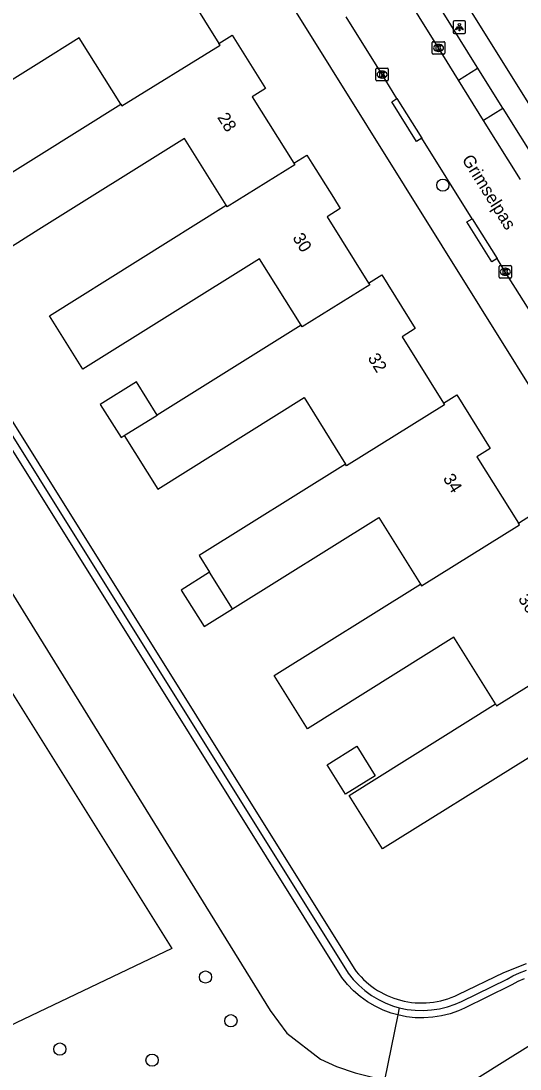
# Model space of a CAD drawing. Extents: x 158838 to 160074, y 386376 to 387776.
# Drawn here: x 158998.6 to 159038.5, y 387026.3 to 387110.2 of the extents above; entities that cross this region are included whole.
import ezdxf

# ---------------------------------------------------------------- set-up
doc = ezdxf.new("R2010")
doc.units = 0
for name, color, linetype in [('IMGEO_Berm_groen', 7, 'Continuous'), ('IMGEO_Boom', 7, 'Continuous'), ('IMGEO_Groenvoorziening', 7, 'Continuous'), ('IMGEO_Hek', 7, 'Continuous'), ('IMGEO_Kolk', 7, 'Continuous'), ('IMGEO_Lichtpunt', 7, 'Continuous'), ('IMGEO_Loofbos', 7, 'Continuous'), ('IMGEO_Openbare_ruimte_label', 7, 'Continuous'), ('IMGEO_Pand', 7, 'Continuous'), ('IMGEO_Pand_nummerreeks', 7, 'Continuous'), ('IMGEO_Rijbaan_lokaal_open', 7, 'Continuous'), ('IMGEO_Voetpad_open', 7, 'Continuous')]:
    doc.layers.add(name, color=color, linetype=linetype)

msp = doc.modelspace()

# ---------------------------------------------------------------- linework, layer by layer
at = {"layer": 'IMGEO_Berm_groen'}
for points in [[(158996.366, 387029.143), (158979.344, 387042.657), (158935.824, 387112.372), (158932.87, 387122.833), (158950.04, 387132.86), (159010.63, 387035.965), (158996.366, 387029.143)], [(158955.666, 387132.58), (159000, 387060.908), (159018.499, 387031.002), (159019.843, 387029.184), (159022.541, 387027.103), (159023.818, 387026.516), (159025.306, 387025.996), (159027.668, 387025.411)]]:
    msp.add_lwpolyline(points, dxfattribs=at)
at = {"layer": 'IMGEO_Boom'}
for centre in [(159032.328, 387097.034), (159013.335, 387033.67), (159015.368, 387030.174), (159001.67, 387027.907), (159009.053, 387027.02)]:
    msp.add_circle(centre, 0.489, dxfattribs=at)
at = {"layer": 'IMGEO_Groenvoorziening'}
for points in [[(159028.716, 387030.633), (159028.207, 387030.778), (159027.543, 387031.025), (159026.904, 387031.33), (159026.295, 387031.69), (159025.72, 387032.104), (159025.184, 387032.568), (159024.692, 387033.078), (159024.248, 387033.629), (159000, 387072.462), (158960.495, 387135.729), (158960.527, 387136.12), (158960.736, 387136.433)], [(158961.086, 387135.905), (158961.603, 387136.219), (159000, 387074.738), (159025.228, 387034.343)], [(158961.086, 387135.905), (159000, 387073.604), (159024.743, 387033.99), (159025.15, 387033.481), (159025.601, 387033.01), (159026.092, 387032.581), (159026.619, 387032.198), (159027.179, 387031.863), (159027.766, 387031.58), (159028.377, 387031.351), (159028.833, 387031.218)], [(159033.552, 387032.261), (159037.206, 387034.045), (159039.016, 387034.766)], [(159028.833, 387031.218), (159029.472, 387031.085), (159030.12, 387031.01), (159030.772, 387030.993), (159031.423, 387031.035), (159032.068, 387031.134), (159032.701, 387031.291), (159033.318, 387031.504), (159033.813, 387031.721), (159037.469, 387033.506), (159037.923, 387033.765), (159038.465, 387034.016), (159039.026, 387034.218)], [(159028.833, 387031.218), (159028.716, 387030.633)]]:
    msp.add_lwpolyline(points, dxfattribs=at)
for centre, radius, start, end in [((159030.635, 387038.28), 6.688, 216.0622, 255.429), ((159030.635, 387038.281), 6.689, 255.42393, 295.84925)]:
    msp.add_arc(centre, radius, start, end, dxfattribs=at)
at = {"layer": 'IMGEO_Hek'}
for points in [[(159028.833, 387031.218), (159028.716, 387030.633)], [(159028.716, 387030.633), (159027.668, 387025.411), (159027.528, 387024.712)]]:
    msp.add_lwpolyline(points, dxfattribs=at)
at = {"layer": 'IMGEO_Kolk'}
for p, q in [((159031.487, 387107.593), (159031.487, 387108.445)), ((159031.562, 387108.519), (159032.414, 387108.519)), ((159031.975, 387108.299), (159032, 387108.299)), ((159032.488, 387108.445), (159032.488, 387107.593)), ((159032.414, 387107.519), (159031.562, 387107.519)), ((159031.998, 387107.739), (159031.973, 387107.739)), ((159026.965, 387105.464), (159026.965, 387106.316)), ((159027.04, 387106.39), (159027.892, 387106.39)), ((159027.453, 387106.17), (159027.478, 387106.17)), ((159027.966, 387106.316), (159027.966, 387105.464)), ((159027.892, 387105.39), (159027.04, 387105.39)), ((159027.476, 387105.61), (159027.451, 387105.61)), ((159036.833, 387089.681), (159036.833, 387090.533)), ((159036.908, 387090.607), (159037.76, 387090.607)), ((159037.834, 387090.533), (159037.834, 387089.681)), ((159037.344, 387089.827), (159037.319, 387089.827)), ((159037.321, 387090.387), (159037.346, 387090.387)), ((159037.76, 387089.607), (159036.908, 387089.607))]:
    msp.add_line(p, q, dxfattribs=at)
for points in [[(159031.487, 387107.593), (159031.487, 387108.445)], [(159031.562, 387108.519), (159032.414, 387108.519)], [(159031.808, 387108.219), (159031.931, 387108.219), (159031.931, 387108.068), (159032.061, 387108.219), (159032.225, 387108.219), (159032.079, 387108.068), (159032.232, 387107.819), (159032.08, 387107.819), (159031.995, 387107.983), (159031.931, 387107.916), (159031.931, 387107.819), (159031.808, 387107.819), (159031.808, 387108.219)], [(159032.488, 387108.445), (159032.488, 387107.593)], [(159032.414, 387107.519), (159031.562, 387107.519)], [(159026.965, 387105.464), (159026.965, 387106.316)], [(159027.04, 387106.39), (159027.892, 387106.39)], [(159027.286, 387106.09), (159027.409, 387106.09), (159027.409, 387105.939), (159027.539, 387106.09), (159027.703, 387106.09), (159027.557, 387105.939), (159027.71, 387105.69), (159027.558, 387105.69), (159027.473, 387105.854), (159027.409, 387105.787), (159027.409, 387105.69), (159027.286, 387105.69), (159027.286, 387106.09)], [(159027.966, 387106.316), (159027.966, 387105.464)], [(159027.892, 387105.39), (159027.04, 387105.39)], [(159036.833, 387089.681), (159036.833, 387090.533)], [(159036.908, 387090.607), (159037.76, 387090.607)], [(159037.834, 387090.533), (159037.834, 387089.681)], [(159037.154, 387090.307), (159037.277, 387090.307), (159037.277, 387090.156), (159037.407, 387090.307), (159037.571, 387090.307), (159037.425, 387090.156), (159037.578, 387089.907), (159037.426, 387089.907), (159037.341, 387090.071), (159037.277, 387090.004), (159037.277, 387089.907), (159037.154, 387089.907), (159037.154, 387090.307)], [(159037.76, 387089.607), (159036.908, 387089.607)]]:
    msp.add_lwpolyline(points, dxfattribs=at)
for centre, start, end in [((159031.564, 387108.443), 91.55205, 178.44795), ((159031.564, 387108.443), 91.55205, 178.44795), ((159032.412, 387108.443), 1.55205, 88.44795), ((159032.412, 387108.443), 1.55205, 88.44795), ((159031.564, 387107.595), 181.55205, 268.44795), ((159031.564, 387107.595), 181.55205, 268.44795), ((159032.412, 387107.595), 271.55205, 358.44795), ((159032.412, 387107.595), 271.55205, 358.44795), ((159027.042, 387106.314), 91.55205, 178.44795), ((159027.042, 387106.314), 91.55205, 178.44795), ((159027.89, 387106.314), 1.55205, 88.44795), ((159027.89, 387106.314), 1.55205, 88.44795), ((159027.042, 387105.466), 181.55205, 268.44795), ((159027.042, 387105.466), 181.55205, 268.44795), ((159027.89, 387105.466), 271.55205, 358.44795), ((159027.89, 387105.466), 271.55205, 358.44795), ((159036.91, 387090.531), 91.55205, 178.44795), ((159036.91, 387090.531), 91.55205, 178.44795), ((159037.758, 387090.531), 1.55205, 88.44795), ((159037.758, 387090.531), 1.55205, 88.44795), ((159036.91, 387089.683), 181.55205, 268.44795), ((159036.91, 387089.683), 181.55205, 268.44795), ((159037.758, 387089.683), 271.55205, 358.44795), ((159037.758, 387089.683), 271.55205, 358.44795)]:
    msp.add_arc(centre, 0.0765, start, end, dxfattribs=at)
for centre, major_axis, ratio, start_param, end_param in [((159031.974, 387108.019), (-0.387, 0.002), 0.722429, 4.712389, 7.853982), ((159031.999, 387108.019), (-0.39, 0.002), 0.717154, 1.570796, 4.712389), ((159027.452, 387105.89), (-0.387, 0.002), 0.722429, 4.712389, 7.853982), ((159027.477, 387105.89), (-0.39, 0.002), 0.717154, 1.570796, 4.712389), ((159037.32, 387090.107), (-0.387, 0.002), 0.722429, 4.712389, 7.853982), ((159037.345, 387090.107), (-0.39, 0.002), 0.717154, 1.570796, 4.712389)]:
    msp.add_ellipse(centre, major_axis=major_axis, ratio=ratio, start_param=start_param, end_param=end_param, dxfattribs=at)
at = {"layer": 'IMGEO_Lichtpunt'}
for p, q in [((159033.16, 387110.083), (159033.16, 387109.276)), ((159033.16, 387110.083), (159033.16, 387109.276)), ((159034.062, 387110.178), (159033.254, 387110.178)), ((159034.062, 387110.178), (159033.254, 387110.178)), ((159034.156, 387109.276), (159034.156, 387110.083)), ((159034.156, 387109.276), (159034.156, 387110.083)), ((159033.254, 387109.182), (159034.062, 387109.182)), ((159033.254, 387109.182), (159034.062, 387109.182))]:
    msp.add_line(p, q, dxfattribs=at)
for points in [[(159033.534, 387109.747), (159033.573, 387109.719), (159033.385, 387109.457), (159033.347, 387109.484), (159033.534, 387109.747)], [(159033.636, 387109.699), (159033.683, 387109.699), (159033.683, 387109.377), (159033.636, 387109.377), (159033.636, 387109.699)], [(159033.746, 387109.719), (159033.784, 387109.746), (159033.971, 387109.484), (159033.932, 387109.456), (159033.746, 387109.719)]]:
    msp.add_lwpolyline(points, dxfattribs=at)
msp.add_circle((159033.659, 387109.881), 0.0994, dxfattribs=at)
for centre, start, end in [((159033.254, 387110.083), 90, 180), ((159033.254, 387110.083), 90, 180), ((159034.062, 387110.083), 0, 90), ((159034.062, 387110.083), 0, 90), ((159033.254, 387109.276), 180, 270), ((159033.254, 387109.276), 180, 270), ((159034.062, 387109.276), 270, 0), ((159034.062, 387109.276), 270, 360)]:
    msp.add_arc(centre, 0.0946, start, end, dxfattribs=at)
at = {"layer": 'IMGEO_Loofbos'}
for points in [[(159038.834, 387033.525), (159038.334, 387033.309), (159037.856, 387033.05), (159037.748, 387032.984), (159034.072, 387031.179), (159033.584, 387030.964), (159032.915, 387030.73), (159032.228, 387030.557), (159031.529, 387030.446), (159030.822, 387030.398), (159030.114, 387030.414), (159029.41, 387030.492), (159028.716, 387030.633)], [(159028.716, 387030.633), (159027.668, 387025.411)], [(159027.668, 387025.411), (159031.623, 387024.617), (159033.066, 387024.328), (159037.285, 387026.957), (159040.771, 387029.129), (159042.317, 387026.665), (159042.882, 387025.766), (159059.05, 387000), (159105.278, 386926.65)]]:
    msp.add_lwpolyline(points, dxfattribs=at)
at = {"layer": 'IMGEO_Pand'}
for points in [[(159008.407, 387117.965), (159009.46, 387118.621), (159012.138, 387114.357), (159011.087, 387113.701), (159014.412, 387108.377)], [(159006.546, 387103.513), (159003.225, 387108.829), (159000, 387106.814), (158991.516, 387101.514), (158988.847, 387105.787), (158996.852, 387110.789)], [(159014.412, 387108.377), (159015.463, 387109.034), (159018.131, 387104.762), (159017.08, 387104.105), (159020.399, 387098.79)], [(159006.546, 387103.513), (159006.631, 387103.377), (159014.497, 387108.241), (159014.412, 387108.377)], [(159014.989, 387095.43), (159011.658, 387100.763), (159000, 387093.481), (158997.507, 387091.924), (158994.837, 387096.198), (159000, 387099.423), (159006.546, 387103.513)], [(159020.399, 387098.79), (159021.451, 387099.447), (159021.848, 387098.811), (159023.568, 387096.057), (159024.124, 387095.166), (159023.073, 387094.51), (159026.393, 387089.195)], [(159020.399, 387098.79), (159020.484, 387098.654), (159015.074, 387095.294), (159014.989, 387095.43)], [(159020.977, 387085.828), (159017.651, 387091.153), (159003.508, 387082.319), (159000.838, 387086.591), (159014.989, 387095.43)], [(159026.393, 387089.195), (159027.444, 387089.851), (159030.117, 387085.571), (159029.066, 387084.914), (159032.391, 387079.591)], [(159026.393, 387089.195), (159026.478, 387089.059), (159021.062, 387085.692), (159020.977, 387085.828)], [(159020.977, 387085.828), (159009.47, 387078.641)], [(159009.47, 387078.641), (159007.806, 387081.305), (159004.913, 387079.498), (159006.578, 387076.834), (159006.834, 387076.994)], [(159006.834, 387076.994), (159009.509, 387072.713), (159021.226, 387080.033), (159024.547, 387074.717)], [(159032.391, 387079.591), (159033.442, 387080.247), (159036.116, 387075.967), (159035.064, 387075.31), (159038.384, 387069.996)], [(159032.391, 387079.591), (159032.476, 387079.455), (159024.632, 387074.581), (159024.547, 387074.717)], [(159006.834, 387076.994), (159009.47, 387078.641)], [(159024.547, 387074.717), (159012.83, 387067.397), (159013.663, 387066.064)], [(159015.499, 387063.125), (159027.217, 387070.444), (159030.543, 387065.119)], [(159038.384, 387069.996), (159039.435, 387070.652), (159042.114, 387066.367), (159041.062, 387065.709), (159044.387, 387060.389)], [(159030.543, 387065.119), (159030.628, 387064.983), (159038.469, 387069.86), (159038.384, 387069.996)], [(159013.663, 387066.064), (159011.385, 387064.641), (159013.216, 387061.71), (159015.499, 387063.125)], [(159015.499, 387063.125), (159013.663, 387066.064)], [(159036.538, 387055.521), (159033.207, 387060.854), (159021.49, 387053.535), (159018.825, 387057.8), (159030.543, 387065.119)], [(159036.538, 387055.521), (159036.623, 387055.385), (159044.472, 387060.253), (159044.387, 387060.389)], [(159045.198, 387047.189), (159042.642, 387045.603), (159039.161, 387051.19), (159027.496, 387043.921), (159024.821, 387048.202), (159036.538, 387055.521)], [(159023.065, 387050.658), (159025.444, 387052.144), (159026.921, 387049.779), (159024.542, 387048.294), (159023.065, 387050.658)]]:
    msp.add_lwpolyline(points, dxfattribs=at)
at = {"layer": 'IMGEO_Rijbaan_lokaal_open'}
for points in [[(159033.587, 387105.446), (159031.983, 387108.018), (159025.781, 387117.973)], [(159028.658, 387103.98), (159027.463, 387105.891), (159024.587, 387110.503)], [(159035.596, 387102.225), (159033.587, 387105.446)], [(159028.658, 387103.98), (159030.654, 387100.788)], [(159038.554, 387097.483), (159035.596, 387102.225)], [(159034.686, 387094.357), (159030.654, 387100.788)], [(159034.686, 387094.357), (159036.688, 387091.164)], [(159040.565, 387084.943), (159037.331, 387090.108), (159036.688, 387091.164)]]:
    msp.add_lwpolyline(points, dxfattribs=at)
at = {"layer": 'IMGEO_Voetpad_open'}
for points in [[(159056.14, 387053.974), (159008.415, 387130.408), (159005.915, 387134.425)], [(159023.399, 387128.857), (159065.214, 387061.96)], [(159027.292, 387118.915), (159030.192, 387114.274), (159032.191, 387111.064), (159035.063, 387106.485), (159035.116, 387106.4)], [(159033.587, 387105.446), (159035.116, 387106.4)], [(159035.116, 387106.4), (159037.059, 387103.282), (159037.124, 387103.178)], [(159030.654, 387100.788), (159030.231, 387100.524), (159028.236, 387103.716), (159028.658, 387103.98)], [(159037.124, 387103.178), (159035.596, 387102.225)], [(159037.124, 387103.178), (159040.035, 387098.527), (159040.092, 387098.435)], [(159036.688, 387091.164), (159036.265, 387090.899), (159034.264, 387094.092), (159034.686, 387094.357)]]:
    msp.add_lwpolyline(points, dxfattribs=at)

# ---------------------------------------------------------------- texts
at = {"layer": 'IMGEO_Openbare_ruimte_label'}
msp.add_text('Grimselpas', height=1, rotation=302.00538, dxfattribs=at).set_placement((159033.817, 387099.096))
at = {"layer": 'IMGEO_Pand_nummerreeks'}
for s, rotation, p in [('28', 302.00685, (159014.246, 387102.461)), ('30', 302.00685, (159020.267, 387092.829)), ('32', 302.00521, (159026.284, 387083.204)), ('34', 302.00521, (159032.307, 387073.569)), ('36', 302.00685, (159038.327, 387063.935))]:
    msp.add_text(s, height=1, rotation=rotation, dxfattribs=at).set_placement(p)

doc.saveas('drawing.dxf')
